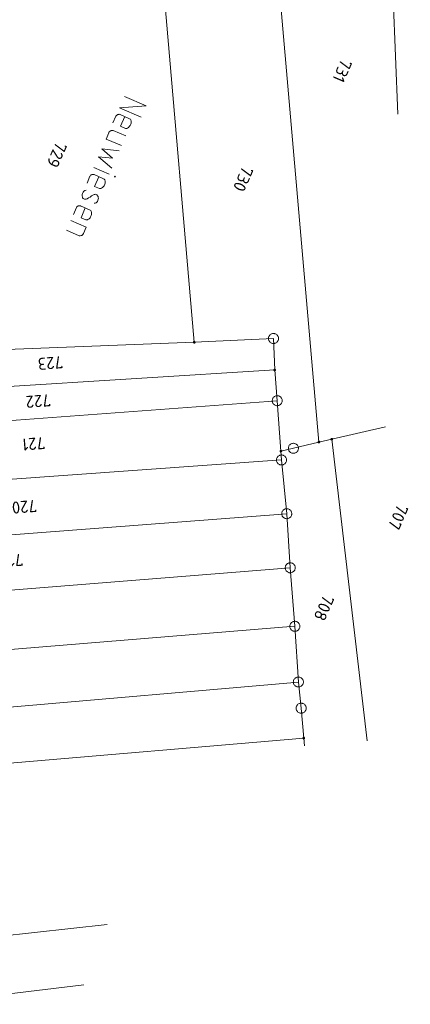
# Model space of a CAD drawing. Header units: metres. Extents: x 3425540 to 3446143, y 5432760 to 5444637.
# Tile 536 of 656: x 3437125 to 3437183, y 5443990 to 5444137. Entities that reach past the tile are written whole.
import ezdxf
from ezdxf.enums import TextEntityAlignment as Align

# ---------------------------------------------------------------- set-up
doc = ezdxf.new("R2010")
doc.units = ezdxf.units.M
doc.layers.add('B_Bestand', color=9, linetype='Continuous', lineweight=18)
doc.layers.add('B_Flurgrenzen', color=9, linetype='Continuous', lineweight=18)
doc.styles.get("Standard").update_dxf_attribs({"font": 'isocpeur.ttf'})

msp = doc.modelspace()

# ---------------------------------------------------------------- linework, layer by layer
at = {"layer": 'B_Bestand'}
for p, q in [((3437139.12, 5444122.14), (3437138.68, 5444121.13)), ((3437139.73, 5444122.39), (3437141.15, 5444121.77)), ((3437140.57, 5444119.19), (3437138.72, 5444119.99)), ((3437138.05, 5444119.68), (3437137.65, 5444118.74)), ((3437139.95, 5444117.75), (3437137.65, 5444118.74)), ((3437135.81, 5444114.51), (3437138.11, 5444113.51)), ((3437135.24, 5444113.19), (3437134.81, 5444112.18)), ((3437135.86, 5444113.44), (3437137.28, 5444112.82)), ((3437133.23, 5444108.53), (3437132.79, 5444107.52)), ((3437133.84, 5444108.77), (3437135.26, 5444108.16)), ((3437132.39, 5444106.59), (3437134.69, 5444105.6)), ((3437131.76, 5444105.15), (3437133.64, 5444104.34)), ((3437134.28, 5444104.66), (3437134.69, 5444105.6))]:
    msp.add_line(p, q, dxfattribs=at)
for points in [[(3437140.39, 5444125.09), (3437143.6, 5444123.7), (3437139.65, 5444123.37), (3437142.86, 5444121.98)], [(3437139.12, 5444122.14), (3437139.19, 5444122.23), (3437139.24, 5444122.3), (3437139.33, 5444122.35), (3437139.4, 5444122.38), (3437139.44, 5444122.4), (3437139.53, 5444122.41), (3437139.6, 5444122.42), (3437139.73, 5444122.39), (3437139.76, 5444122.38)], [(3437140.44, 5444122.08), (3437139.82, 5444120.64), (3437140.53, 5444120.33)], [(3437140.53, 5444120.33), (3437140.66, 5444120.3), (3437140.76, 5444120.32), (3437140.83, 5444120.35), (3437141, 5444120.46), (3437141.16, 5444120.63), (3437141.24, 5444120.74), (3437141.34, 5444120.97), (3437141.37, 5444121.11), (3437141.39, 5444121.22), (3437141.38, 5444121.41), (3437141.32, 5444121.61), (3437141.27, 5444121.69), (3437141.15, 5444121.77)], [(3437138.72, 5444119.99), (3437138.59, 5444120.02), (3437138.53, 5444120.01), (3437138.43, 5444120), (3437138.39, 5444119.98), (3437138.28, 5444119.94), (3437138.2, 5444119.88), (3437138.08, 5444119.75), (3437138.05, 5444119.68)], [(3437139.61, 5444116.98), (3437137.01, 5444117.26), (3437138.6, 5444115.88), (3437136.5, 5444116.1), (3437138.5, 5444114.4)], [(3437135.24, 5444113.19), (3437135.31, 5444113.28), (3437135.37, 5444113.35), (3437135.45, 5444113.4), (3437135.53, 5444113.43), (3437135.56, 5444113.44), (3437135.66, 5444113.46), (3437135.72, 5444113.47), (3437135.86, 5444113.44), (3437135.89, 5444113.43)], [(3437136.57, 5444113.13), (3437135.94, 5444111.69), (3437136.65, 5444111.38)], [(3437136.65, 5444111.38), (3437136.79, 5444111.35), (3437136.89, 5444111.37), (3437136.96, 5444111.4), (3437137.13, 5444111.51), (3437137.29, 5444111.68), (3437137.37, 5444111.79), (3437137.47, 5444112.02), (3437137.5, 5444112.16), (3437137.52, 5444112.27), (3437137.51, 5444112.45), (3437137.45, 5444112.66), (3437137.39, 5444112.74), (3437137.28, 5444112.82)], [(3437139.04, 5444113.14), (3437139.02, 5444113.18), (3437138.97, 5444113.2), (3437138.93, 5444113.19), (3437138.91, 5444113.14), (3437138.93, 5444113.1), (3437138.98, 5444113.08), (3437139.01, 5444113.09), (3437139.04, 5444113.14)], [(3437134.71, 5444111.11), (3437134.55, 5444111.09), (3437134.47, 5444111.06), (3437134.43, 5444111.03), (3437134.33, 5444110.95), (3437134.23, 5444110.84), (3437134.18, 5444110.74), (3437134.13, 5444110.61), (3437134.1, 5444110.48), (3437134.07, 5444110.34), (3437134.08, 5444110.22), (3437134.12, 5444110.11), (3437134.16, 5444110), (3437134.24, 5444109.9), (3437134.33, 5444109.84), (3437134.43, 5444109.79), (3437134.54, 5444109.77), (3437134.61, 5444109.78), (3437134.7, 5444109.79), (3437134.81, 5444109.84), (3437135.05, 5444109.97), (3437135.26, 5444110.1), (3437135.48, 5444110.27), (3437135.76, 5444110.42), (3437135.88, 5444110.49), (3437136, 5444110.49), (3437136.06, 5444110.5), (3437136.15, 5444110.49), (3437136.25, 5444110.45), (3437136.34, 5444110.38), (3437136.39, 5444110.29), (3437136.46, 5444110.17), (3437136.49, 5444110.04), (3437136.5, 5444109.92), (3437136.47, 5444109.78), (3437136.44, 5444109.64), (3437136.4, 5444109.54), (3437136.35, 5444109.44), (3437136.27, 5444109.33), (3437136.18, 5444109.25), (3437136.03, 5444109.19), (3437136, 5444109.17), (3437135.9, 5444109.16)], [(3437133.23, 5444108.53), (3437133.29, 5444108.62), (3437133.35, 5444108.68), (3437133.44, 5444108.74), (3437133.51, 5444108.77), (3437133.54, 5444108.78), (3437133.64, 5444108.8), (3437133.7, 5444108.8), (3437133.84, 5444108.77), (3437133.87, 5444108.76)], [(3437134.55, 5444108.47), (3437133.93, 5444107.02), (3437134.63, 5444106.72)], [(3437134.63, 5444106.72), (3437134.77, 5444106.69), (3437134.87, 5444106.71), (3437134.94, 5444106.73), (3437135.11, 5444106.84), (3437135.27, 5444107.01), (3437135.35, 5444107.13), (3437135.45, 5444107.35), (3437135.48, 5444107.49), (3437135.5, 5444107.6), (3437135.49, 5444107.79), (3437135.43, 5444108), (3437135.37, 5444108.08), (3437135.26, 5444108.16)], [(3437134.28, 5444104.66), (3437134.19, 5444104.52), (3437134.15, 5444104.48), (3437134.1, 5444104.44), (3437134.02, 5444104.39), (3437133.94, 5444104.36), (3437133.81, 5444104.33), (3437133.75, 5444104.32), (3437133.64, 5444104.34)]]:
    msp.add_lwpolyline(points, dxfattribs=at)
at = {"layer": 'B_Flurgrenzen'}
for p, q in [((3437150.79, 5444088.46), (3437144.24, 5444163.71)), ((3437161.75, 5444160.66), (3437169.35, 5444073.59)), ((3437179.73, 5444157.54), (3437181.08, 5444122.42)), ((3437150.79, 5444088.46), (3437162.57, 5444089.02)), ((3437162.57, 5444089.02), (3437162.76, 5444084.34)), ((3437115.19, 5444087.07), (3437150.79, 5444088.46)), ((3437162.76, 5444084.34), (3437092.23, 5444079.97)), ((3437162.76, 5444084.34), (3437163.14, 5444079.76)), ((3437163.14, 5444079.76), (3437089.8, 5444074.31)), ((3437163.14, 5444079.76), (3437163.68, 5444072.24)), ((3437171.24, 5444074.02), (3437179.27, 5444075.86)), ((3437165.54, 5444072.67), (3437169.35, 5444073.59)), ((3437169.35, 5444073.59), (3437171.24, 5444074.02)), ((3437171.24, 5444074.02), (3437176.51, 5444029.08)), ((3437163.68, 5444072.24), (3437165.54, 5444072.67)), ((3437163.68, 5444072.24), (3437163.77, 5444070.93)), ((3437163.77, 5444070.93), (3437085.96, 5444065.39)), ((3437163.77, 5444070.93), (3437164.55, 5444062.92)), ((3437164.55, 5444062.91), (3437082.21, 5444056.66)), ((3437164.55, 5444062.92), (3437165.07, 5444054.87)), ((3437165.07, 5444054.87), (3437078.45, 5444047.93)), ((3437165.07, 5444054.87), (3437165.76, 5444046.15)), ((3437165.76, 5444046.15), (3437074.5, 5444038.73)), ((3437165.76, 5444046.15), (3437166.28, 5444037.85)), ((3437166.28, 5444037.85), (3437070.55, 5444029.55)), ((3437166.28, 5444037.85), (3437166.69, 5444033.96)), ((3437166.69, 5444033.96), (3437167.07, 5444029.5)), ((3437167.07, 5444029.5), (3437066.84, 5444020.93)), ((3437167.07, 5444029.5), (3437167.18, 5444028.36)), ((3437137.81, 5444001.73), (3437108.8, 5443998.54)), ((3437134.35, 5443992.74), (3437110.02, 5443989.84))]:
    msp.add_line(p, q, dxfattribs=at)
for points in [[(3437163.32, 5444089.02), (3437163.32, 5444089.12), (3437163.3, 5444089.2), (3437163.27, 5444089.3), (3437163.23, 5444089.38), (3437163.18, 5444089.46), (3437163.12, 5444089.54), (3437163.05, 5444089.6), (3437162.98, 5444089.65), (3437162.89, 5444089.7), (3437162.8, 5444089.73), (3437162.72, 5444089.75), (3437162.62, 5444089.77), (3437162.53, 5444089.77), (3437162.43, 5444089.75), (3437162.34, 5444089.73), (3437162.26, 5444089.7), (3437162.17, 5444089.65), (3437162.1, 5444089.6), (3437162.03, 5444089.54), (3437161.97, 5444089.46), (3437161.92, 5444089.38), (3437161.88, 5444089.3), (3437161.85, 5444089.2), (3437161.83, 5444089.12), (3437161.82, 5444089.02), (3437161.83, 5444088.93), (3437161.85, 5444088.84), (3437161.88, 5444088.74), (3437161.92, 5444088.66), (3437161.97, 5444088.58), (3437162.03, 5444088.51), (3437162.1, 5444088.44), (3437162.17, 5444088.39), (3437162.26, 5444088.34), (3437162.34, 5444088.31), (3437162.43, 5444088.29), (3437162.53, 5444088.28), (3437162.62, 5444088.28), (3437162.72, 5444088.29), (3437162.8, 5444088.31), (3437162.89, 5444088.34), (3437162.98, 5444088.39), (3437163.05, 5444088.44), (3437163.12, 5444088.51), (3437163.18, 5444088.58), (3437163.23, 5444088.66), (3437163.27, 5444088.74), (3437163.3, 5444088.84), (3437163.32, 5444088.93), (3437163.32, 5444089.02)], [(3437150.91, 5444088.46), (3437150.91, 5444088.48), (3437150.91, 5444088.49), (3437150.9, 5444088.51), (3437150.89, 5444088.52), (3437150.89, 5444088.53), (3437150.88, 5444088.55), (3437150.87, 5444088.56), (3437150.85, 5444088.56), (3437150.84, 5444088.57), (3437150.82, 5444088.58), (3437150.81, 5444088.58), (3437150.79, 5444088.58), (3437150.78, 5444088.58), (3437150.76, 5444088.58), (3437150.75, 5444088.58), (3437150.73, 5444088.57), (3437150.72, 5444088.56), (3437150.71, 5444088.56), (3437150.69, 5444088.55), (3437150.68, 5444088.53), (3437150.68, 5444088.52), (3437150.67, 5444088.51), (3437150.66, 5444088.49), (3437150.66, 5444088.48), (3437150.66, 5444088.46), (3437150.66, 5444088.44), (3437150.66, 5444088.43), (3437150.67, 5444088.41), (3437150.68, 5444088.4), (3437150.68, 5444088.39), (3437150.69, 5444088.37), (3437150.71, 5444088.36), (3437150.72, 5444088.35), (3437150.73, 5444088.35), (3437150.75, 5444088.34), (3437150.76, 5444088.34), (3437150.78, 5444088.33), (3437150.79, 5444088.33), (3437150.81, 5444088.34), (3437150.82, 5444088.34), (3437150.84, 5444088.35), (3437150.85, 5444088.35), (3437150.87, 5444088.36), (3437150.88, 5444088.37), (3437150.89, 5444088.39), (3437150.89, 5444088.4), (3437150.9, 5444088.41), (3437150.91, 5444088.43), (3437150.91, 5444088.44), (3437150.91, 5444088.46)], [(3437150.89, 5444088.46), (3437150.88, 5444088.47), (3437150.88, 5444088.49), (3437150.88, 5444088.5), (3437150.87, 5444088.51), (3437150.86, 5444088.52), (3437150.85, 5444088.53), (3437150.84, 5444088.54), (3437150.83, 5444088.55), (3437150.82, 5444088.55), (3437150.8, 5444088.56), (3437150.79, 5444088.56), (3437150.77, 5444088.56), (3437150.76, 5444088.56), (3437150.75, 5444088.55), (3437150.74, 5444088.55), (3437150.72, 5444088.54), (3437150.71, 5444088.53), (3437150.7, 5444088.52), (3437150.7, 5444088.51), (3437150.69, 5444088.49), (3437150.69, 5444088.48), (3437150.69, 5444088.47), (3437150.69, 5444088.45), (3437150.69, 5444088.44), (3437150.69, 5444088.43), (3437150.7, 5444088.41), (3437150.7, 5444088.4), (3437150.71, 5444088.39), (3437150.72, 5444088.38), (3437150.74, 5444088.37), (3437150.75, 5444088.37), (3437150.76, 5444088.36), (3437150.77, 5444088.36), (3437150.79, 5444088.36), (3437150.8, 5444088.36), (3437150.82, 5444088.36), (3437150.83, 5444088.37), (3437150.84, 5444088.38), (3437150.85, 5444088.38), (3437150.86, 5444088.39), (3437150.87, 5444088.41), (3437150.88, 5444088.42), (3437150.88, 5444088.43), (3437150.88, 5444088.45), (3437150.89, 5444088.46)], [(3437150.86, 5444088.46), (3437150.86, 5444088.47), (3437150.86, 5444088.48), (3437150.85, 5444088.49), (3437150.85, 5444088.5), (3437150.84, 5444088.51), (3437150.83, 5444088.52), (3437150.82, 5444088.53), (3437150.81, 5444088.53), (3437150.79, 5444088.53), (3437150.78, 5444088.54), (3437150.77, 5444088.53), (3437150.76, 5444088.53), (3437150.75, 5444088.53), (3437150.74, 5444088.52), (3437150.73, 5444088.51), (3437150.72, 5444088.5), (3437150.72, 5444088.49), (3437150.71, 5444088.48), (3437150.71, 5444088.47), (3437150.71, 5444088.45), (3437150.71, 5444088.44), (3437150.72, 5444088.43), (3437150.72, 5444088.42), (3437150.73, 5444088.41), (3437150.74, 5444088.4), (3437150.75, 5444088.39), (3437150.76, 5444088.39), (3437150.77, 5444088.39), (3437150.78, 5444088.38), (3437150.79, 5444088.38), (3437150.81, 5444088.39), (3437150.82, 5444088.39), (3437150.83, 5444088.4), (3437150.84, 5444088.4), (3437150.85, 5444088.41), (3437150.85, 5444088.42), (3437150.86, 5444088.44), (3437150.86, 5444088.45), (3437150.86, 5444088.46)], [(3437150.84, 5444088.46), (3437150.84, 5444088.47), (3437150.83, 5444088.48), (3437150.83, 5444088.49), (3437150.82, 5444088.5), (3437150.81, 5444088.5), (3437150.81, 5444088.51), (3437150.8, 5444088.51), (3437150.79, 5444088.51), (3437150.78, 5444088.51), (3437150.77, 5444088.51), (3437150.76, 5444088.5), (3437150.75, 5444088.5), (3437150.74, 5444088.49), (3437150.74, 5444088.48), (3437150.74, 5444088.47), (3437150.73, 5444088.46), (3437150.74, 5444088.45), (3437150.74, 5444088.44), (3437150.74, 5444088.43), (3437150.75, 5444088.42), (3437150.76, 5444088.42), (3437150.77, 5444088.41), (3437150.78, 5444088.41), (3437150.79, 5444088.41), (3437150.8, 5444088.41), (3437150.81, 5444088.41), (3437150.81, 5444088.42), (3437150.82, 5444088.42), (3437150.83, 5444088.43), (3437150.83, 5444088.44), (3437150.84, 5444088.45), (3437150.84, 5444088.46)], [(3437150.81, 5444088.46), (3437150.81, 5444088.47), (3437150.81, 5444088.47), (3437150.8, 5444088.48), (3437150.8, 5444088.48), (3437150.79, 5444088.49), (3437150.78, 5444088.49), (3437150.78, 5444088.48), (3437150.77, 5444088.48), (3437150.76, 5444088.48), (3437150.76, 5444088.47), (3437150.76, 5444088.46), (3437150.76, 5444088.46), (3437150.76, 5444088.45), (3437150.76, 5444088.44), (3437150.77, 5444088.44), (3437150.78, 5444088.43), (3437150.78, 5444088.43), (3437150.79, 5444088.43), (3437150.8, 5444088.44), (3437150.8, 5444088.44), (3437150.81, 5444088.45), (3437150.81, 5444088.45), (3437150.81, 5444088.46)], [(3437162.89, 5444084.34), (3437162.89, 5444084.36), (3437162.88, 5444084.37), (3437162.88, 5444084.39), (3437162.87, 5444084.4), (3437162.86, 5444084.42), (3437162.85, 5444084.43), (3437162.84, 5444084.44), (3437162.83, 5444084.45), (3437162.81, 5444084.45), (3437162.8, 5444084.46), (3437162.79, 5444084.46), (3437162.77, 5444084.47), (3437162.75, 5444084.47), (3437162.74, 5444084.46), (3437162.72, 5444084.46), (3437162.71, 5444084.45), (3437162.69, 5444084.45), (3437162.68, 5444084.44), (3437162.67, 5444084.43), (3437162.66, 5444084.42), (3437162.65, 5444084.4), (3437162.65, 5444084.39), (3437162.64, 5444084.37), (3437162.64, 5444084.36), (3437162.64, 5444084.34), (3437162.64, 5444084.33), (3437162.64, 5444084.31), (3437162.65, 5444084.3), (3437162.65, 5444084.28), (3437162.66, 5444084.27), (3437162.67, 5444084.26), (3437162.68, 5444084.25), (3437162.69, 5444084.24), (3437162.71, 5444084.23), (3437162.72, 5444084.22), (3437162.74, 5444084.22), (3437162.75, 5444084.22), (3437162.77, 5444084.22), (3437162.79, 5444084.22), (3437162.8, 5444084.22), (3437162.81, 5444084.23), (3437162.83, 5444084.24), (3437162.84, 5444084.25), (3437162.85, 5444084.26), (3437162.86, 5444084.27), (3437162.87, 5444084.28), (3437162.88, 5444084.3), (3437162.88, 5444084.31), (3437162.89, 5444084.33), (3437162.89, 5444084.34)], [(3437162.86, 5444084.34), (3437162.86, 5444084.36), (3437162.86, 5444084.37), (3437162.85, 5444084.38), (3437162.85, 5444084.39), (3437162.84, 5444084.41), (3437162.83, 5444084.42), (3437162.82, 5444084.43), (3437162.81, 5444084.43), (3437162.79, 5444084.44), (3437162.78, 5444084.44), (3437162.77, 5444084.44), (3437162.75, 5444084.44), (3437162.74, 5444084.44), (3437162.72, 5444084.44), (3437162.71, 5444084.43), (3437162.7, 5444084.42), (3437162.69, 5444084.41), (3437162.68, 5444084.4), (3437162.67, 5444084.39), (3437162.67, 5444084.38), (3437162.66, 5444084.36), (3437162.66, 5444084.35), (3437162.66, 5444084.33), (3437162.66, 5444084.32), (3437162.67, 5444084.31), (3437162.67, 5444084.29), (3437162.68, 5444084.28), (3437162.69, 5444084.27), (3437162.7, 5444084.26), (3437162.71, 5444084.25), (3437162.72, 5444084.25), (3437162.74, 5444084.24), (3437162.75, 5444084.24), (3437162.77, 5444084.24), (3437162.78, 5444084.24), (3437162.79, 5444084.25), (3437162.81, 5444084.25), (3437162.82, 5444084.26), (3437162.83, 5444084.27), (3437162.84, 5444084.28), (3437162.85, 5444084.29), (3437162.85, 5444084.3), (3437162.86, 5444084.31), (3437162.86, 5444084.33), (3437162.86, 5444084.34)], [(3437162.84, 5444084.34), (3437162.84, 5444084.35), (3437162.83, 5444084.37), (3437162.83, 5444084.38), (3437162.82, 5444084.39), (3437162.81, 5444084.4), (3437162.8, 5444084.4), (3437162.79, 5444084.41), (3437162.78, 5444084.41), (3437162.77, 5444084.42), (3437162.76, 5444084.42), (3437162.75, 5444084.42), (3437162.73, 5444084.41), (3437162.72, 5444084.41), (3437162.71, 5444084.4), (3437162.7, 5444084.39), (3437162.7, 5444084.38), (3437162.69, 5444084.37), (3437162.69, 5444084.36), (3437162.69, 5444084.35), (3437162.69, 5444084.34), (3437162.69, 5444084.32), (3437162.69, 5444084.31), (3437162.7, 5444084.3), (3437162.7, 5444084.29), (3437162.71, 5444084.28), (3437162.72, 5444084.28), (3437162.73, 5444084.27), (3437162.75, 5444084.27), (3437162.76, 5444084.27), (3437162.77, 5444084.27), (3437162.78, 5444084.27), (3437162.79, 5444084.27), (3437162.8, 5444084.28), (3437162.81, 5444084.29), (3437162.82, 5444084.3), (3437162.83, 5444084.31), (3437162.83, 5444084.32), (3437162.84, 5444084.33), (3437162.84, 5444084.34)], [(3437162.81, 5444084.34), (3437162.81, 5444084.35), (3437162.81, 5444084.36), (3437162.8, 5444084.37), (3437162.8, 5444084.38), (3437162.79, 5444084.38), (3437162.78, 5444084.39), (3437162.77, 5444084.39), (3437162.76, 5444084.39), (3437162.75, 5444084.39), (3437162.74, 5444084.39), (3437162.73, 5444084.38), (3437162.73, 5444084.38), (3437162.72, 5444084.37), (3437162.71, 5444084.36), (3437162.71, 5444084.35), (3437162.71, 5444084.34), (3437162.71, 5444084.33), (3437162.71, 5444084.32), (3437162.72, 5444084.31), (3437162.73, 5444084.31), (3437162.73, 5444084.3), (3437162.74, 5444084.29), (3437162.75, 5444084.29), (3437162.76, 5444084.29), (3437162.77, 5444084.29), (3437162.78, 5444084.29), (3437162.79, 5444084.3), (3437162.8, 5444084.31), (3437162.8, 5444084.31), (3437162.81, 5444084.32), (3437162.81, 5444084.33), (3437162.81, 5444084.34)], [(3437162.79, 5444084.34), (3437162.79, 5444084.35), (3437162.78, 5444084.36), (3437162.78, 5444084.36), (3437162.77, 5444084.37), (3437162.77, 5444084.37), (3437162.76, 5444084.37), (3437162.75, 5444084.37), (3437162.75, 5444084.36), (3437162.74, 5444084.36), (3437162.74, 5444084.35), (3437162.73, 5444084.35), (3437162.73, 5444084.34), (3437162.74, 5444084.33), (3437162.74, 5444084.32), (3437162.75, 5444084.32), (3437162.75, 5444084.32), (3437162.76, 5444084.31), (3437162.77, 5444084.32), (3437162.77, 5444084.32), (3437162.78, 5444084.32), (3437162.78, 5444084.33), (3437162.79, 5444084.33), (3437162.79, 5444084.34)], [(3437163.89, 5444079.76), (3437163.88, 5444079.85), (3437163.86, 5444079.94), (3437163.83, 5444080.03), (3437163.79, 5444080.12), (3437163.74, 5444080.19), (3437163.68, 5444080.27), (3437163.61, 5444080.33), (3437163.54, 5444080.39), (3437163.45, 5444080.43), (3437163.37, 5444080.46), (3437163.28, 5444080.49), (3437163.18, 5444080.5), (3437163.09, 5444080.5), (3437162.99, 5444080.49), (3437162.91, 5444080.46), (3437162.82, 5444080.43), (3437162.73, 5444080.39), (3437162.66, 5444080.33), (3437162.59, 5444080.27), (3437162.53, 5444080.19), (3437162.48, 5444080.12), (3437162.44, 5444080.03), (3437162.41, 5444079.94), (3437162.39, 5444079.85), (3437162.39, 5444079.76), (3437162.39, 5444079.66), (3437162.41, 5444079.57), (3437162.44, 5444079.48), (3437162.48, 5444079.4), (3437162.53, 5444079.32), (3437162.59, 5444079.24), (3437162.66, 5444079.18), (3437162.73, 5444079.12), (3437162.82, 5444079.08), (3437162.91, 5444079.05), (3437162.99, 5444079.02), (3437163.09, 5444079.01), (3437163.18, 5444079.01), (3437163.28, 5444079.02), (3437163.37, 5444079.05), (3437163.45, 5444079.08), (3437163.54, 5444079.12), (3437163.61, 5444079.18), (3437163.68, 5444079.24), (3437163.74, 5444079.32), (3437163.79, 5444079.4), (3437163.83, 5444079.48), (3437163.86, 5444079.57), (3437163.88, 5444079.66), (3437163.89, 5444079.76)], [(3437166.29, 5444072.67), (3437166.28, 5444072.77), (3437166.26, 5444072.85), (3437166.23, 5444072.95), (3437166.19, 5444073.03), (3437166.14, 5444073.11), (3437166.08, 5444073.19), (3437166.01, 5444073.25), (3437165.94, 5444073.3), (3437165.85, 5444073.35), (3437165.77, 5444073.38), (3437165.68, 5444073.4), (3437165.58, 5444073.42), (3437165.49, 5444073.42), (3437165.39, 5444073.4), (3437165.31, 5444073.38), (3437165.22, 5444073.35), (3437165.13, 5444073.3), (3437165.06, 5444073.25), (3437164.99, 5444073.19), (3437164.93, 5444073.11), (3437164.88, 5444073.03), (3437164.84, 5444072.95), (3437164.81, 5444072.85), (3437164.79, 5444072.77), (3437164.79, 5444072.67), (3437164.79, 5444072.58), (3437164.81, 5444072.49), (3437164.84, 5444072.39), (3437164.88, 5444072.31), (3437164.93, 5444072.23), (3437164.99, 5444072.16), (3437165.06, 5444072.09), (3437165.13, 5444072.04), (3437165.22, 5444071.99), (3437165.31, 5444071.96), (3437165.39, 5444071.94), (3437165.49, 5444071.93), (3437165.58, 5444071.93), (3437165.68, 5444071.94), (3437165.77, 5444071.96), (3437165.85, 5444071.99), (3437165.94, 5444072.04), (3437166.01, 5444072.09), (3437166.08, 5444072.16), (3437166.14, 5444072.23), (3437166.19, 5444072.31), (3437166.23, 5444072.39), (3437166.26, 5444072.49), (3437166.28, 5444072.58), (3437166.29, 5444072.67)], [(3437169.48, 5444073.59), (3437169.48, 5444073.61), (3437169.47, 5444073.62), (3437169.47, 5444073.64), (3437169.46, 5444073.65), (3437169.45, 5444073.66), (3437169.44, 5444073.68), (3437169.43, 5444073.69), (3437169.42, 5444073.69), (3437169.41, 5444073.7), (3437169.39, 5444073.71), (3437169.38, 5444073.71), (3437169.36, 5444073.71), (3437169.34, 5444073.71), (3437169.33, 5444073.71), (3437169.31, 5444073.71), (3437169.3, 5444073.7), (3437169.29, 5444073.69), (3437169.27, 5444073.69), (3437169.26, 5444073.68), (3437169.25, 5444073.66), (3437169.24, 5444073.65), (3437169.24, 5444073.64), (3437169.23, 5444073.62), (3437169.23, 5444073.61), (3437169.23, 5444073.59), (3437169.23, 5444073.57), (3437169.23, 5444073.56), (3437169.24, 5444073.54), (3437169.24, 5444073.53), (3437169.25, 5444073.52), (3437169.26, 5444073.5), (3437169.27, 5444073.49), (3437169.29, 5444073.48), (3437169.3, 5444073.48), (3437169.31, 5444073.47), (3437169.33, 5444073.47), (3437169.34, 5444073.46), (3437169.36, 5444073.46), (3437169.38, 5444073.47), (3437169.39, 5444073.47), (3437169.41, 5444073.48), (3437169.42, 5444073.48), (3437169.43, 5444073.49), (3437169.44, 5444073.5), (3437169.45, 5444073.52), (3437169.46, 5444073.53), (3437169.47, 5444073.54), (3437169.47, 5444073.56), (3437169.48, 5444073.57), (3437169.48, 5444073.59)], [(3437169.45, 5444073.59), (3437169.45, 5444073.6), (3437169.45, 5444073.62), (3437169.44, 5444073.63), (3437169.44, 5444073.64), (3437169.43, 5444073.65), (3437169.42, 5444073.66), (3437169.41, 5444073.67), (3437169.4, 5444073.68), (3437169.38, 5444073.68), (3437169.37, 5444073.69), (3437169.36, 5444073.69), (3437169.34, 5444073.69), (3437169.33, 5444073.69), (3437169.32, 5444073.68), (3437169.3, 5444073.68), (3437169.29, 5444073.67), (3437169.28, 5444073.66), (3437169.27, 5444073.65), (3437169.26, 5444073.64), (3437169.26, 5444073.62), (3437169.25, 5444073.61), (3437169.25, 5444073.6), (3437169.25, 5444073.58), (3437169.25, 5444073.57), (3437169.26, 5444073.56), (3437169.26, 5444073.54), (3437169.27, 5444073.53), (3437169.28, 5444073.52), (3437169.29, 5444073.51), (3437169.3, 5444073.5), (3437169.32, 5444073.5), (3437169.33, 5444073.49), (3437169.34, 5444073.49), (3437169.36, 5444073.49), (3437169.37, 5444073.49), (3437169.38, 5444073.49), (3437169.4, 5444073.5), (3437169.41, 5444073.51), (3437169.42, 5444073.51), (3437169.43, 5444073.52), (3437169.44, 5444073.54), (3437169.44, 5444073.55), (3437169.45, 5444073.56), (3437169.45, 5444073.58), (3437169.45, 5444073.59)], [(3437169.43, 5444073.59), (3437169.43, 5444073.6), (3437169.42, 5444073.61), (3437169.42, 5444073.62), (3437169.41, 5444073.63), (3437169.4, 5444073.64), (3437169.4, 5444073.65), (3437169.38, 5444073.66), (3437169.37, 5444073.66), (3437169.36, 5444073.66), (3437169.35, 5444073.67), (3437169.34, 5444073.66), (3437169.33, 5444073.66), (3437169.32, 5444073.66), (3437169.3, 5444073.65), (3437169.3, 5444073.64), (3437169.29, 5444073.63), (3437169.28, 5444073.62), (3437169.28, 5444073.61), (3437169.28, 5444073.6), (3437169.28, 5444073.58), (3437169.28, 5444073.57), (3437169.28, 5444073.56), (3437169.29, 5444073.55), (3437169.3, 5444073.54), (3437169.3, 5444073.53), (3437169.31, 5444073.52), (3437169.33, 5444073.52), (3437169.34, 5444073.52), (3437169.35, 5444073.51), (3437169.36, 5444073.51), (3437169.37, 5444073.52), (3437169.38, 5444073.52), (3437169.4, 5444073.53), (3437169.4, 5444073.53), (3437169.41, 5444073.54), (3437169.42, 5444073.55), (3437169.42, 5444073.57), (3437169.43, 5444073.58), (3437169.43, 5444073.59)], [(3437169.4, 5444073.59), (3437169.4, 5444073.6), (3437169.4, 5444073.61), (3437169.39, 5444073.62), (3437169.39, 5444073.63), (3437169.38, 5444073.63), (3437169.37, 5444073.64), (3437169.36, 5444073.64), (3437169.35, 5444073.64), (3437169.34, 5444073.64), (3437169.33, 5444073.64), (3437169.32, 5444073.63), (3437169.32, 5444073.63), (3437169.31, 5444073.62), (3437169.31, 5444073.61), (3437169.3, 5444073.6), (3437169.3, 5444073.59), (3437169.3, 5444073.58), (3437169.31, 5444073.57), (3437169.31, 5444073.56), (3437169.32, 5444073.55), (3437169.32, 5444073.55), (3437169.33, 5444073.54), (3437169.34, 5444073.54), (3437169.35, 5444073.54), (3437169.36, 5444073.54), (3437169.37, 5444073.54), (3437169.38, 5444073.55), (3437169.39, 5444073.55), (3437169.39, 5444073.56), (3437169.4, 5444073.57), (3437169.4, 5444073.58), (3437169.4, 5444073.59)], [(3437169.38, 5444073.59), (3437169.38, 5444073.6), (3437169.38, 5444073.6), (3437169.37, 5444073.61), (3437169.36, 5444073.61), (3437169.36, 5444073.62), (3437169.35, 5444073.62), (3437169.34, 5444073.61), (3437169.34, 5444073.61), (3437169.33, 5444073.61), (3437169.33, 5444073.6), (3437169.33, 5444073.59), (3437169.33, 5444073.59), (3437169.33, 5444073.58), (3437169.33, 5444073.57), (3437169.34, 5444073.57), (3437169.34, 5444073.56), (3437169.35, 5444073.56), (3437169.36, 5444073.56), (3437169.36, 5444073.57), (3437169.37, 5444073.57), (3437169.38, 5444073.58), (3437169.38, 5444073.58), (3437169.38, 5444073.59)], [(3437171.36, 5444074.02), (3437171.36, 5444074.04), (3437171.36, 5444074.06), (3437171.35, 5444074.07), (3437171.35, 5444074.08), (3437171.34, 5444074.1), (3437171.33, 5444074.11), (3437171.32, 5444074.12), (3437171.3, 5444074.13), (3437171.29, 5444074.14), (3437171.28, 5444074.14), (3437171.26, 5444074.15), (3437171.25, 5444074.15), (3437171.23, 5444074.15), (3437171.21, 5444074.15), (3437171.2, 5444074.14), (3437171.18, 5444074.14), (3437171.17, 5444074.13), (3437171.16, 5444074.12), (3437171.15, 5444074.11), (3437171.14, 5444074.1), (3437171.13, 5444074.08), (3437171.12, 5444074.07), (3437171.12, 5444074.06), (3437171.11, 5444074.04), (3437171.11, 5444074.02), (3437171.11, 5444074.01), (3437171.12, 5444073.99), (3437171.12, 5444073.98), (3437171.13, 5444073.96), (3437171.14, 5444073.95), (3437171.15, 5444073.94), (3437171.16, 5444073.93), (3437171.17, 5444073.92), (3437171.18, 5444073.91), (3437171.2, 5444073.91), (3437171.21, 5444073.9), (3437171.23, 5444073.9), (3437171.25, 5444073.9), (3437171.26, 5444073.9), (3437171.28, 5444073.91), (3437171.29, 5444073.91), (3437171.3, 5444073.92), (3437171.32, 5444073.93), (3437171.33, 5444073.94), (3437171.34, 5444073.95), (3437171.35, 5444073.96), (3437171.35, 5444073.98), (3437171.36, 5444073.99), (3437171.36, 5444074.01), (3437171.36, 5444074.02)], [(3437171.34, 5444074.02), (3437171.34, 5444074.04), (3437171.33, 5444074.05), (3437171.33, 5444074.06), (3437171.32, 5444074.08), (3437171.31, 5444074.09), (3437171.3, 5444074.1), (3437171.29, 5444074.11), (3437171.28, 5444074.12), (3437171.27, 5444074.12), (3437171.26, 5444074.12), (3437171.24, 5444074.12), (3437171.23, 5444074.12), (3437171.21, 5444074.12), (3437171.2, 5444074.12), (3437171.19, 5444074.11), (3437171.18, 5444074.1), (3437171.17, 5444074.09), (3437171.16, 5444074.08), (3437171.15, 5444074.07), (3437171.14, 5444074.06), (3437171.14, 5444074.05), (3437171.14, 5444074.03), (3437171.14, 5444074.02), (3437171.14, 5444074), (3437171.14, 5444073.99), (3437171.15, 5444073.98), (3437171.16, 5444073.97), (3437171.17, 5444073.95), (3437171.18, 5444073.95), (3437171.19, 5444073.94), (3437171.2, 5444073.93), (3437171.21, 5444073.93), (3437171.23, 5444073.93), (3437171.24, 5444073.92), (3437171.26, 5444073.93), (3437171.27, 5444073.93), (3437171.28, 5444073.93), (3437171.29, 5444073.94), (3437171.3, 5444073.95), (3437171.31, 5444073.96), (3437171.32, 5444073.97), (3437171.33, 5444073.98), (3437171.33, 5444074), (3437171.34, 5444074.01), (3437171.34, 5444074.02)], [(3437171.31, 5444074.02), (3437171.31, 5444074.04), (3437171.31, 5444074.05), (3437171.3, 5444074.06), (3437171.3, 5444074.07), (3437171.29, 5444074.08), (3437171.28, 5444074.09), (3437171.27, 5444074.09), (3437171.26, 5444074.1), (3437171.25, 5444074.1), (3437171.23, 5444074.1), (3437171.22, 5444074.1), (3437171.21, 5444074.1), (3437171.2, 5444074.09), (3437171.19, 5444074.08), (3437171.18, 5444074.07), (3437171.17, 5444074.06), (3437171.17, 5444074.05), (3437171.16, 5444074.04), (3437171.16, 5444074.03), (3437171.16, 5444074.02), (3437171.16, 5444074.01), (3437171.17, 5444073.99), (3437171.17, 5444073.98), (3437171.18, 5444073.97), (3437171.19, 5444073.97), (3437171.2, 5444073.96), (3437171.21, 5444073.95), (3437171.22, 5444073.95), (3437171.23, 5444073.95), (3437171.25, 5444073.95), (3437171.26, 5444073.95), (3437171.27, 5444073.96), (3437171.28, 5444073.96), (3437171.29, 5444073.97), (3437171.3, 5444073.98), (3437171.3, 5444073.99), (3437171.31, 5444074), (3437171.31, 5444074.01), (3437171.31, 5444074.02)], [(3437171.29, 5444074.02), (3437171.29, 5444074.03), (3437171.28, 5444074.04), (3437171.28, 5444074.05), (3437171.27, 5444074.06), (3437171.27, 5444074.07), (3437171.26, 5444074.07), (3437171.25, 5444074.07), (3437171.24, 5444074.08), (3437171.23, 5444074.07), (3437171.22, 5444074.07), (3437171.21, 5444074.07), (3437171.2, 5444074.06), (3437171.2, 5444074.05), (3437171.19, 5444074.04), (3437171.19, 5444074.03), (3437171.19, 5444074.02), (3437171.19, 5444074.01), (3437171.19, 5444074), (3437171.2, 5444074), (3437171.2, 5444073.99), (3437171.21, 5444073.98), (3437171.22, 5444073.98), (3437171.23, 5444073.97), (3437171.24, 5444073.97), (3437171.25, 5444073.97), (3437171.26, 5444073.98), (3437171.27, 5444073.98), (3437171.27, 5444073.99), (3437171.28, 5444074), (3437171.28, 5444074), (3437171.29, 5444074.01), (3437171.29, 5444074.02)], [(3437171.26, 5444074.02), (3437171.26, 5444074.03), (3437171.26, 5444074.04), (3437171.26, 5444074.04), (3437171.25, 5444074.05), (3437171.24, 5444074.05), (3437171.24, 5444074.05), (3437171.23, 5444074.05), (3437171.22, 5444074.05), (3437171.22, 5444074.04), (3437171.21, 5444074.04), (3437171.21, 5444074.03), (3437171.21, 5444074.02), (3437171.21, 5444074.01), (3437171.22, 5444074.01), (3437171.22, 5444074), (3437171.23, 5444074), (3437171.24, 5444074), (3437171.24, 5444074), (3437171.25, 5444074), (3437171.26, 5444074), (3437171.26, 5444074.01), (3437171.26, 5444074.02), (3437171.26, 5444074.02)], [(3437164.52, 5444070.93), (3437164.51, 5444071.02), (3437164.5, 5444071.11), (3437164.47, 5444071.21), (3437164.43, 5444071.29), (3437164.37, 5444071.37), (3437164.31, 5444071.44), (3437164.25, 5444071.51), (3437164.17, 5444071.56), (3437164.09, 5444071.61), (3437164, 5444071.64), (3437163.91, 5444071.66), (3437163.82, 5444071.67), (3437163.72, 5444071.67), (3437163.63, 5444071.66), (3437163.54, 5444071.64), (3437163.45, 5444071.61), (3437163.37, 5444071.56), (3437163.29, 5444071.51), (3437163.23, 5444071.44), (3437163.17, 5444071.37), (3437163.11, 5444071.29), (3437163.07, 5444071.21), (3437163.04, 5444071.11), (3437163.03, 5444071.02), (3437163.02, 5444070.93), (3437163.03, 5444070.84), (3437163.04, 5444070.75), (3437163.07, 5444070.65), (3437163.11, 5444070.57), (3437163.17, 5444070.49), (3437163.23, 5444070.42), (3437163.29, 5444070.35), (3437163.37, 5444070.3), (3437163.45, 5444070.25), (3437163.54, 5444070.22), (3437163.63, 5444070.2), (3437163.72, 5444070.19), (3437163.82, 5444070.19), (3437163.91, 5444070.2), (3437164, 5444070.22), (3437164.09, 5444070.25), (3437164.17, 5444070.3), (3437164.25, 5444070.35), (3437164.31, 5444070.42), (3437164.37, 5444070.49), (3437164.43, 5444070.57), (3437164.47, 5444070.65), (3437164.5, 5444070.75), (3437164.51, 5444070.84), (3437164.52, 5444070.93)], [(3437163.81, 5444072.24), (3437163.81, 5444072.26), (3437163.8, 5444072.27), (3437163.8, 5444072.29), (3437163.79, 5444072.3), (3437163.78, 5444072.32), (3437163.77, 5444072.33), (3437163.76, 5444072.34), (3437163.75, 5444072.35), (3437163.73, 5444072.36), (3437163.72, 5444072.36), (3437163.71, 5444072.37), (3437163.69, 5444072.37), (3437163.67, 5444072.37), (3437163.66, 5444072.37), (3437163.64, 5444072.36), (3437163.63, 5444072.36), (3437163.61, 5444072.35), (3437163.6, 5444072.34), (3437163.59, 5444072.33), (3437163.58, 5444072.32), (3437163.57, 5444072.3), (3437163.57, 5444072.29), (3437163.56, 5444072.27), (3437163.56, 5444072.26), (3437163.56, 5444072.24), (3437163.56, 5444072.23), (3437163.56, 5444072.21), (3437163.57, 5444072.2), (3437163.57, 5444072.18), (3437163.58, 5444072.17), (3437163.59, 5444072.16), (3437163.6, 5444072.15), (3437163.61, 5444072.14), (3437163.63, 5444072.13), (3437163.64, 5444072.12), (3437163.66, 5444072.12), (3437163.67, 5444072.12), (3437163.69, 5444072.12), (3437163.71, 5444072.12), (3437163.72, 5444072.12), (3437163.73, 5444072.13), (3437163.75, 5444072.14), (3437163.76, 5444072.15), (3437163.77, 5444072.16), (3437163.78, 5444072.17), (3437163.79, 5444072.18), (3437163.8, 5444072.2), (3437163.8, 5444072.21), (3437163.81, 5444072.23), (3437163.81, 5444072.24)], [(3437163.78, 5444072.24), (3437163.78, 5444072.26), (3437163.78, 5444072.27), (3437163.77, 5444072.28), (3437163.77, 5444072.3), (3437163.76, 5444072.31), (3437163.75, 5444072.32), (3437163.74, 5444072.33), (3437163.73, 5444072.33), (3437163.71, 5444072.34), (3437163.7, 5444072.34), (3437163.69, 5444072.34), (3437163.67, 5444072.34), (3437163.66, 5444072.34), (3437163.64, 5444072.34), (3437163.63, 5444072.33), (3437163.62, 5444072.32), (3437163.61, 5444072.31), (3437163.6, 5444072.3), (3437163.59, 5444072.29), (3437163.59, 5444072.28), (3437163.58, 5444072.26), (3437163.58, 5444072.25), (3437163.58, 5444072.24), (3437163.58, 5444072.22), (3437163.59, 5444072.21), (3437163.59, 5444072.2), (3437163.6, 5444072.18), (3437163.61, 5444072.17), (3437163.62, 5444072.16), (3437163.63, 5444072.16), (3437163.64, 5444072.15), (3437163.66, 5444072.15), (3437163.67, 5444072.14), (3437163.69, 5444072.14), (3437163.7, 5444072.15), (3437163.71, 5444072.15), (3437163.73, 5444072.15), (3437163.74, 5444072.16), (3437163.75, 5444072.17), (3437163.76, 5444072.18), (3437163.77, 5444072.19), (3437163.77, 5444072.2), (3437163.78, 5444072.22), (3437163.78, 5444072.23), (3437163.78, 5444072.24)], [(3437163.76, 5444072.24), (3437163.76, 5444072.26), (3437163.75, 5444072.27), (3437163.75, 5444072.28), (3437163.74, 5444072.29), (3437163.73, 5444072.3), (3437163.72, 5444072.31), (3437163.71, 5444072.31), (3437163.7, 5444072.32), (3437163.69, 5444072.32), (3437163.68, 5444072.32), (3437163.67, 5444072.32), (3437163.65, 5444072.31), (3437163.64, 5444072.31), (3437163.63, 5444072.3), (3437163.62, 5444072.29), (3437163.62, 5444072.28), (3437163.61, 5444072.27), (3437163.61, 5444072.26), (3437163.61, 5444072.25), (3437163.61, 5444072.24), (3437163.61, 5444072.23), (3437163.61, 5444072.21), (3437163.62, 5444072.2), (3437163.62, 5444072.19), (3437163.63, 5444072.18), (3437163.64, 5444072.18), (3437163.65, 5444072.17), (3437163.67, 5444072.17), (3437163.68, 5444072.17), (3437163.69, 5444072.17), (3437163.7, 5444072.17), (3437163.71, 5444072.17), (3437163.72, 5444072.18), (3437163.73, 5444072.19), (3437163.74, 5444072.2), (3437163.75, 5444072.21), (3437163.75, 5444072.22), (3437163.76, 5444072.23), (3437163.76, 5444072.24)], [(3437163.73, 5444072.24), (3437163.73, 5444072.25), (3437163.73, 5444072.26), (3437163.72, 5444072.27), (3437163.72, 5444072.28), (3437163.71, 5444072.29), (3437163.7, 5444072.29), (3437163.69, 5444072.29), (3437163.68, 5444072.29), (3437163.67, 5444072.29), (3437163.66, 5444072.29), (3437163.65, 5444072.29), (3437163.65, 5444072.28), (3437163.64, 5444072.27), (3437163.63, 5444072.26), (3437163.63, 5444072.25), (3437163.63, 5444072.24), (3437163.63, 5444072.23), (3437163.63, 5444072.22), (3437163.64, 5444072.21), (3437163.65, 5444072.21), (3437163.65, 5444072.2), (3437163.66, 5444072.2), (3437163.67, 5444072.19), (3437163.68, 5444072.19), (3437163.69, 5444072.19), (3437163.7, 5444072.2), (3437163.71, 5444072.2), (3437163.72, 5444072.21), (3437163.72, 5444072.21), (3437163.73, 5444072.22), (3437163.73, 5444072.23), (3437163.73, 5444072.24)], [(3437163.71, 5444072.24), (3437163.71, 5444072.25), (3437163.7, 5444072.26), (3437163.7, 5444072.26), (3437163.69, 5444072.27), (3437163.69, 5444072.27), (3437163.68, 5444072.27), (3437163.67, 5444072.27), (3437163.67, 5444072.27), (3437163.66, 5444072.26), (3437163.66, 5444072.25), (3437163.65, 5444072.25), (3437163.65, 5444072.24), (3437163.66, 5444072.23), (3437163.66, 5444072.23), (3437163.67, 5444072.22), (3437163.67, 5444072.22), (3437163.68, 5444072.22), (3437163.69, 5444072.22), (3437163.69, 5444072.22), (3437163.7, 5444072.22), (3437163.7, 5444072.23), (3437163.71, 5444072.24), (3437163.71, 5444072.24)], [(3437165.3, 5444062.92), (3437165.29, 5444063.01), (3437165.28, 5444063.1), (3437165.25, 5444063.2), (3437165.21, 5444063.28), (3437165.15, 5444063.36), (3437165.09, 5444063.43), (3437165.03, 5444063.5), (3437164.95, 5444063.55), (3437164.87, 5444063.6), (3437164.78, 5444063.63), (3437164.69, 5444063.65), (3437164.6, 5444063.66), (3437164.5, 5444063.66), (3437164.41, 5444063.65), (3437164.32, 5444063.63), (3437164.23, 5444063.6), (3437164.15, 5444063.55), (3437164.07, 5444063.5), (3437164.01, 5444063.43), (3437163.95, 5444063.36), (3437163.89, 5444063.28), (3437163.85, 5444063.2), (3437163.82, 5444063.1), (3437163.81, 5444063.01), (3437163.8, 5444062.92), (3437163.81, 5444062.82), (3437163.82, 5444062.74), (3437163.85, 5444062.64), (3437163.89, 5444062.56), (3437163.95, 5444062.48), (3437164.01, 5444062.4), (3437164.07, 5444062.34), (3437164.15, 5444062.29), (3437164.23, 5444062.24), (3437164.32, 5444062.21), (3437164.41, 5444062.19), (3437164.5, 5444062.17), (3437164.6, 5444062.17), (3437164.69, 5444062.19), (3437164.78, 5444062.21), (3437164.87, 5444062.24), (3437164.95, 5444062.29), (3437165.03, 5444062.34), (3437165.09, 5444062.4), (3437165.15, 5444062.48), (3437165.21, 5444062.56), (3437165.25, 5444062.64), (3437165.28, 5444062.74), (3437165.29, 5444062.82), (3437165.3, 5444062.92)], [(3437165.82, 5444054.87), (3437165.81, 5444054.96), (3437165.8, 5444055.05), (3437165.77, 5444055.15), (3437165.73, 5444055.23), (3437165.67, 5444055.31), (3437165.61, 5444055.38), (3437165.55, 5444055.45), (3437165.47, 5444055.5), (3437165.39, 5444055.55), (3437165.3, 5444055.58), (3437165.21, 5444055.6), (3437165.12, 5444055.61), (3437165.02, 5444055.61), (3437164.93, 5444055.6), (3437164.84, 5444055.58), (3437164.75, 5444055.55), (3437164.67, 5444055.5), (3437164.59, 5444055.45), (3437164.53, 5444055.38), (3437164.47, 5444055.31), (3437164.41, 5444055.23), (3437164.37, 5444055.15), (3437164.34, 5444055.05), (3437164.33, 5444054.96), (3437164.32, 5444054.87), (3437164.33, 5444054.78), (3437164.34, 5444054.69), (3437164.37, 5444054.59), (3437164.41, 5444054.51), (3437164.47, 5444054.43), (3437164.53, 5444054.36), (3437164.59, 5444054.29), (3437164.67, 5444054.24), (3437164.75, 5444054.19), (3437164.84, 5444054.16), (3437164.93, 5444054.14), (3437165.02, 5444054.13), (3437165.12, 5444054.13), (3437165.21, 5444054.14), (3437165.3, 5444054.16), (3437165.39, 5444054.19), (3437165.47, 5444054.24), (3437165.55, 5444054.29), (3437165.61, 5444054.36), (3437165.67, 5444054.43), (3437165.73, 5444054.51), (3437165.77, 5444054.59), (3437165.8, 5444054.69), (3437165.81, 5444054.78), (3437165.82, 5444054.87)], [(3437166.51, 5444046.15), (3437166.5, 5444046.25), (3437166.49, 5444046.34), (3437166.46, 5444046.43), (3437166.42, 5444046.51), (3437166.36, 5444046.59), (3437166.3, 5444046.67), (3437166.24, 5444046.73), (3437166.16, 5444046.79), (3437166.08, 5444046.83), (3437165.99, 5444046.86), (3437165.9, 5444046.89), (3437165.81, 5444046.9), (3437165.71, 5444046.9), (3437165.62, 5444046.89), (3437165.53, 5444046.86), (3437165.44, 5444046.83), (3437165.36, 5444046.79), (3437165.28, 5444046.73), (3437165.22, 5444046.67), (3437165.16, 5444046.59), (3437165.1, 5444046.51), (3437165.06, 5444046.43), (3437165.03, 5444046.34), (3437165.02, 5444046.25), (3437165.01, 5444046.15), (3437165.02, 5444046.06), (3437165.03, 5444045.97), (3437165.06, 5444045.88), (3437165.1, 5444045.79), (3437165.16, 5444045.72), (3437165.22, 5444045.64), (3437165.28, 5444045.57), (3437165.36, 5444045.52), (3437165.44, 5444045.47), (3437165.53, 5444045.44), (3437165.62, 5444045.42), (3437165.71, 5444045.41), (3437165.81, 5444045.41), (3437165.9, 5444045.42), (3437165.99, 5444045.44), (3437166.08, 5444045.47), (3437166.16, 5444045.52), (3437166.24, 5444045.57), (3437166.3, 5444045.64), (3437166.36, 5444045.72), (3437166.42, 5444045.79), (3437166.46, 5444045.88), (3437166.49, 5444045.97), (3437166.5, 5444046.06), (3437166.51, 5444046.15)], [(3437167.03, 5444037.85), (3437167.02, 5444037.94), (3437167.01, 5444038.03), (3437166.98, 5444038.13), (3437166.94, 5444038.21), (3437166.88, 5444038.29), (3437166.82, 5444038.36), (3437166.76, 5444038.43), (3437166.68, 5444038.48), (3437166.6, 5444038.53), (3437166.51, 5444038.56), (3437166.42, 5444038.58), (3437166.33, 5444038.59), (3437166.23, 5444038.59), (3437166.14, 5444038.58), (3437166.05, 5444038.56), (3437165.96, 5444038.53), (3437165.88, 5444038.48), (3437165.8, 5444038.43), (3437165.74, 5444038.36), (3437165.68, 5444038.29), (3437165.62, 5444038.21), (3437165.58, 5444038.13), (3437165.55, 5444038.03), (3437165.54, 5444037.94), (3437165.53, 5444037.85), (3437165.54, 5444037.76), (3437165.55, 5444037.67), (3437165.58, 5444037.57), (3437165.62, 5444037.49), (3437165.68, 5444037.41), (3437165.74, 5444037.34), (3437165.8, 5444037.27), (3437165.88, 5444037.22), (3437165.96, 5444037.17), (3437166.05, 5444037.14), (3437166.14, 5444037.12), (3437166.23, 5444037.11), (3437166.33, 5444037.11), (3437166.42, 5444037.12), (3437166.51, 5444037.14), (3437166.6, 5444037.17), (3437166.68, 5444037.22), (3437166.76, 5444037.27), (3437166.82, 5444037.34), (3437166.88, 5444037.41), (3437166.94, 5444037.49), (3437166.98, 5444037.57), (3437167.01, 5444037.67), (3437167.02, 5444037.76), (3437167.03, 5444037.85)], [(3437167.44, 5444033.96), (3437167.44, 5444034.05), (3437167.42, 5444034.14), (3437167.39, 5444034.24), (3437167.35, 5444034.32), (3437167.3, 5444034.4), (3437167.24, 5444034.47), (3437167.17, 5444034.54), (3437167.1, 5444034.59), (3437167.01, 5444034.64), (3437166.92, 5444034.67), (3437166.84, 5444034.69), (3437166.74, 5444034.7), (3437166.65, 5444034.7), (3437166.55, 5444034.69), (3437166.46, 5444034.67), (3437166.38, 5444034.64), (3437166.29, 5444034.59), (3437166.22, 5444034.54), (3437166.15, 5444034.47), (3437166.09, 5444034.4), (3437166.04, 5444034.32), (3437166, 5444034.24), (3437165.97, 5444034.14), (3437165.95, 5444034.05), (3437165.94, 5444033.96), (3437165.95, 5444033.87), (3437165.97, 5444033.78), (3437166, 5444033.68), (3437166.04, 5444033.6), (3437166.09, 5444033.52), (3437166.15, 5444033.45), (3437166.22, 5444033.38), (3437166.29, 5444033.33), (3437166.38, 5444033.28), (3437166.46, 5444033.25), (3437166.55, 5444033.23), (3437166.65, 5444033.22), (3437166.74, 5444033.22), (3437166.84, 5444033.23), (3437166.92, 5444033.25), (3437167.01, 5444033.28), (3437167.1, 5444033.33), (3437167.17, 5444033.38), (3437167.24, 5444033.45), (3437167.3, 5444033.52), (3437167.35, 5444033.6), (3437167.39, 5444033.68), (3437167.42, 5444033.78), (3437167.44, 5444033.87), (3437167.44, 5444033.96)], [(3437167.2, 5444029.5), (3437167.2, 5444029.51), (3437167.2, 5444029.53), (3437167.19, 5444029.54), (3437167.18, 5444029.56), (3437167.18, 5444029.57), (3437167.17, 5444029.58), (3437167.15, 5444029.59), (3437167.14, 5444029.6), (3437167.13, 5444029.61), (3437167.11, 5444029.62), (3437167.1, 5444029.62), (3437167.08, 5444029.62), (3437167.07, 5444029.62), (3437167.05, 5444029.62), (3437167.04, 5444029.62), (3437167.02, 5444029.61), (3437167.01, 5444029.6), (3437166.99, 5444029.59), (3437166.98, 5444029.58), (3437166.97, 5444029.57), (3437166.97, 5444029.56), (3437166.96, 5444029.54), (3437166.95, 5444029.53), (3437166.95, 5444029.51), (3437166.95, 5444029.5), (3437166.95, 5444029.48), (3437166.95, 5444029.47), (3437166.96, 5444029.45), (3437166.97, 5444029.44), (3437166.97, 5444029.42), (3437166.98, 5444029.41), (3437166.99, 5444029.4), (3437167.01, 5444029.39), (3437167.02, 5444029.39), (3437167.04, 5444029.38), (3437167.05, 5444029.38), (3437167.07, 5444029.37), (3437167.08, 5444029.37), (3437167.1, 5444029.38), (3437167.11, 5444029.38), (3437167.13, 5444029.39), (3437167.14, 5444029.39), (3437167.15, 5444029.4), (3437167.17, 5444029.41), (3437167.18, 5444029.42), (3437167.18, 5444029.44), (3437167.19, 5444029.45), (3437167.2, 5444029.47), (3437167.2, 5444029.48), (3437167.2, 5444029.5)], [(3437167.17, 5444029.5), (3437167.17, 5444029.51), (3437167.17, 5444029.53), (3437167.17, 5444029.54), (3437167.16, 5444029.55), (3437167.15, 5444029.56), (3437167.14, 5444029.57), (3437167.13, 5444029.58), (3437167.12, 5444029.59), (3437167.11, 5444029.59), (3437167.09, 5444029.6), (3437167.08, 5444029.6), (3437167.06, 5444029.6), (3437167.05, 5444029.6), (3437167.04, 5444029.59), (3437167.02, 5444029.59), (3437167.01, 5444029.58), (3437167, 5444029.57), (3437166.99, 5444029.56), (3437166.99, 5444029.55), (3437166.98, 5444029.53), (3437166.98, 5444029.52), (3437166.97, 5444029.51), (3437166.97, 5444029.49), (3437166.98, 5444029.48), (3437166.98, 5444029.46), (3437166.99, 5444029.45), (3437166.99, 5444029.44), (3437167, 5444029.43), (3437167.01, 5444029.42), (3437167.02, 5444029.41), (3437167.04, 5444029.4), (3437167.05, 5444029.4), (3437167.06, 5444029.4), (3437167.08, 5444029.4), (3437167.09, 5444029.4), (3437167.11, 5444029.4), (3437167.12, 5444029.41), (3437167.13, 5444029.41), (3437167.14, 5444029.42), (3437167.15, 5444029.43), (3437167.16, 5444029.45), (3437167.17, 5444029.46), (3437167.17, 5444029.47), (3437167.17, 5444029.48), (3437167.17, 5444029.5)], [(3437167.15, 5444029.5), (3437167.15, 5444029.51), (3437167.15, 5444029.52), (3437167.14, 5444029.53), (3437167.14, 5444029.54), (3437167.13, 5444029.55), (3437167.12, 5444029.56), (3437167.11, 5444029.57), (3437167.1, 5444029.57), (3437167.08, 5444029.57), (3437167.07, 5444029.57), (3437167.06, 5444029.57), (3437167.05, 5444029.57), (3437167.04, 5444029.56), (3437167.03, 5444029.56), (3437167.02, 5444029.55), (3437167.01, 5444029.54), (3437167, 5444029.53), (3437167, 5444029.52), (3437167, 5444029.5), (3437167, 5444029.49), (3437167, 5444029.48), (3437167, 5444029.47), (3437167.01, 5444029.46), (3437167.02, 5444029.45), (3437167.03, 5444029.44), (3437167.04, 5444029.43), (3437167.05, 5444029.43), (3437167.06, 5444029.42), (3437167.07, 5444029.42), (3437167.08, 5444029.42), (3437167.1, 5444029.43), (3437167.11, 5444029.43), (3437167.12, 5444029.44), (3437167.13, 5444029.44), (3437167.14, 5444029.45), (3437167.14, 5444029.46), (3437167.15, 5444029.47), (3437167.15, 5444029.49), (3437167.15, 5444029.5)], [(3437167.13, 5444029.5), (3437167.12, 5444029.51), (3437167.12, 5444029.52), (3437167.12, 5444029.53), (3437167.11, 5444029.53), (3437167.1, 5444029.54), (3437167.09, 5444029.55), (3437167.08, 5444029.55), (3437167.07, 5444029.55), (3437167.06, 5444029.55), (3437167.05, 5444029.55), (3437167.05, 5444029.54), (3437167.04, 5444029.53), (3437167.03, 5444029.53), (3437167.03, 5444029.52), (3437167.02, 5444029.51), (3437167.02, 5444029.5), (3437167.02, 5444029.49), (3437167.03, 5444029.48), (3437167.03, 5444029.47), (3437167.04, 5444029.46), (3437167.05, 5444029.46), (3437167.05, 5444029.45), (3437167.06, 5444029.45), (3437167.07, 5444029.45), (3437167.08, 5444029.45), (3437167.09, 5444029.45), (3437167.1, 5444029.46), (3437167.11, 5444029.46), (3437167.12, 5444029.47), (3437167.12, 5444029.48), (3437167.12, 5444029.49), (3437167.13, 5444029.5)], [(3437167.1, 5444029.5), (3437167.1, 5444029.51), (3437167.1, 5444029.51), (3437167.09, 5444029.52), (3437167.09, 5444029.52), (3437167.08, 5444029.52), (3437167.07, 5444029.53), (3437167.07, 5444029.52), (3437167.06, 5444029.52), (3437167.05, 5444029.52), (3437167.05, 5444029.51), (3437167.05, 5444029.5), (3437167.05, 5444029.49), (3437167.05, 5444029.49), (3437167.05, 5444029.48), (3437167.06, 5444029.48), (3437167.07, 5444029.47), (3437167.07, 5444029.47), (3437167.08, 5444029.47), (3437167.09, 5444029.47), (3437167.09, 5444029.48), (3437167.1, 5444029.48), (3437167.1, 5444029.49), (3437167.1, 5444029.5)]]:
    msp.add_lwpolyline(points, dxfattribs=at)

# ---------------------------------------------------------------- texts
for s, rotation, p in [('731', 246.6001, (3437172.83, 5444128.9)), ('729', 246.6001, (3437130.31, 5444116.39)), ('730', 246.6001, (3437158.07, 5444112.79)), ('723', 184.8869, (3437129.36, 5444085.36)), ('722', 184.8869, (3437127.56, 5444079.7)), ('721', 184.8869, (3437126.87, 5444073.34)), ('720', 184.8869, (3437125.49, 5444063.95)), ('707', 246.6, (3437181.14, 5444062.43)), ('719', 184.8869, (3437123.55, 5444055.94)), ('708', 246.6, (3437170.09, 5444048.89))]:
    msp.add_text(s, height=1.8, rotation=rotation, dxfattribs=at).set_placement(p, align=Align.MIDDLE)

doc.saveas('drawing.dxf')
